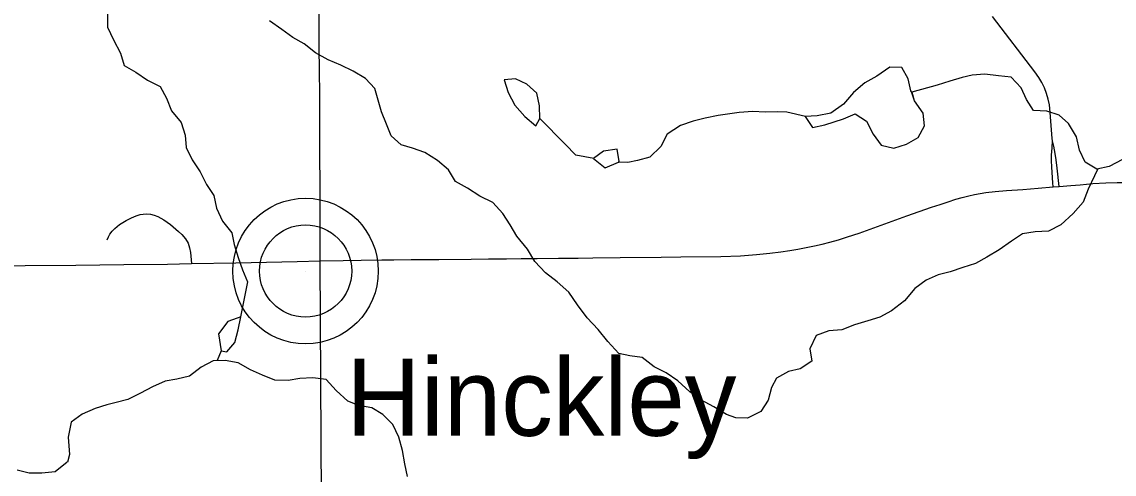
# Model space of a CAD drawing. Extents: x 0 to 34, y 0 to 22.
# Drawn here: x 7.598 to 8.157, y 19.07 to 19.301 of the extents above; entities that cross this region are included whole.
import ezdxf

# ---------------------------------------------------------------- set-up
doc = ezdxf.new("R2010")
doc.units = 0
for name, color, linetype in [('GM_X_Minor_Lake', 7, 'Continuous'), ('GM_X_Minor_River', 7, 'Continuous'), ('GM_X_State_Route', 7, 'Continuous'), ('GM_X_Township_Road', 7, 'Continuous'), ('GM_X_Unincorporated', 7, 'Continuous'), ('GM_X_Unincorporated_Location', 7, 'Continuous'), ('GM_X_Unincorporated_Text', 7, 'Continuous')]:
    doc.layers.add(name, color=color, linetype=linetype)

msp = doc.modelspace()

# ---------------------------------------------------------------- linework, layer by layer
at = {"layer": 'GM_X_Minor_Lake'}
for points in [[(8.05358, 19.26548), (8.05317, 19.26607), (8.05183, 19.27215), (8.04859, 19.27804), (8.0425, 19.27823), (8.03585, 19.27365), (8.02976, 19.27022), (8.02387, 19.26527), (8.01874, 19.25918), (8.01228, 19.25461), (8.00524, 19.25327), (7.99916, 19.25288), (8.00297, 19.24737)], [(7.86351, 19.25191), (7.86331, 19.25842), (7.86197, 19.26488), (7.85682, 19.26944), (7.85092, 19.27228), (7.84522, 19.27171), (7.84732, 19.26524)], [(7.86351, 19.25195), (7.86331, 19.25842), (7.86197, 19.26488), (7.85682, 19.26944), (7.85092, 19.27228), (7.84522, 19.27171), (7.84732, 19.26524)], [(7.84732, 19.26524), (7.85056, 19.25878), (7.85571, 19.25289), (7.86142, 19.24815), (7.86351, 19.25191)], [(7.84732, 19.26524), (7.85056, 19.25878), (7.85571, 19.25289), (7.86142, 19.24815), (7.86351, 19.2519)], [(8.00297, 19.24737), (8.00925, 19.24871), (8.01875, 19.25177), (8.02465, 19.25424), (8.03055, 19.25064), (8.03399, 19.24399), (8.03799, 19.23829), (8.04446, 19.23677), (8.05093, 19.23887), (8.05701, 19.2423), (8.06023, 19.2482), (8.05946, 19.25467), (8.05508, 19.26094), (8.05358, 19.26548)], [(8.00297, 19.24737), (8.00925, 19.24871), (8.01875, 19.25177), (8.02465, 19.25424), (8.03055, 19.25064), (8.03399, 19.24399), (8.03799, 19.23829), (8.04446, 19.23677), (8.05093, 19.23887), (8.05701, 19.2423), (8.06023, 19.2482), (8.05946, 19.25467), (8.05508, 19.26094), (8.05381, 19.26526)], [(7.90367, 19.22956), (7.90406, 19.22994), (7.90291, 19.23622), (7.89607, 19.23526), (7.89094, 19.23145), (7.89261, 19.2301)], [(7.90364, 19.22953), (7.90406, 19.22994), (7.90291, 19.23622), (7.89607, 19.23526), (7.89094, 19.23145), (7.89261, 19.2301)], [(7.89252, 19.23018), (7.89684, 19.2267), (7.90367, 19.22955)], [(7.89261, 19.2301), (7.89684, 19.2267), (7.90367, 19.22956)], [(7.71051, 19.15061), (7.7086, 19.14983), (7.70385, 19.14812), (7.6991, 19.14183), (7.70041, 19.13319)], [(7.71051, 19.1506), (7.7086, 19.14983), (7.70385, 19.14812), (7.6991, 19.14183), (7.70041, 19.13319)], [(7.70039, 19.13319), (7.7033, 19.13271), (7.70748, 19.13747), (7.70918, 19.14394), (7.7105, 19.1506)], [(7.70041, 19.13319), (7.7033, 19.13271), (7.70748, 19.13747), (7.70918, 19.14394), (7.71051, 19.1506)]]:
    msp.add_lwpolyline(points, dxfattribs=at)
at = {"layer": 'GM_X_Minor_River'}
for points in [[(7.64235, 19.31234), (7.64237, 19.29865), (7.64542, 19.29218), (7.64886, 19.28534), (7.65077, 19.27907), (7.65686, 19.27565), (7.66276, 19.27148), (7.66924, 19.26825), (7.67248, 19.26236), (7.67496, 19.2559), (7.67992, 19.24982), (7.68202, 19.24336), (7.6826, 19.23708), (7.68565, 19.23081), (7.68966, 19.22473), (7.6929, 19.21827), (7.69672, 19.21257), (7.69806, 19.20611), (7.70111, 19.19945), (7.70588, 19.19357), (7.70703, 19.18748), (7.70913, 19.18083), (7.71142, 19.17456), (7.7139, 19.16847), (7.71027, 19.15051)], [(8.14885, 19.22617), (8.14722, 19.22264), (8.14399, 19.21579), (8.14134, 19.20913), (8.13621, 19.20342), (8.12994, 19.19752), (8.12367, 19.19428), (8.11682, 19.19408), (8.11035, 19.19293), (8.10465, 19.18931), (8.09838, 19.18474), (8.0921, 19.18112), (8.08621, 19.17788), (8.07975, 19.17578), (8.07328, 19.17349), (8.06719, 19.17196), (8.06111, 19.16929), (8.05522, 19.1651), (8.0499, 19.15881), (8.04325, 19.15367), (8.03736, 19.15043), (8.03127, 19.14852), (8.02442, 19.14642), (8.01796, 19.14394), (8.0113, 19.14336), (8.00484, 19.14107), (8.00161, 19.13422), (8.00257, 19.12795), (7.99668, 19.12395), (7.9906, 19.12261), (7.98451, 19.11918), (7.98186, 19.11442), (7.98015, 19.10796), (7.97655, 19.10225), (7.9697, 19.09881), (7.96361, 19.099), (7.95885, 19.1007), (7.95238, 19.1045), (7.94572, 19.1081), (7.94019, 19.11228), (7.9341, 19.11779), (7.928, 19.12196), (7.92191, 19.125), (7.91582, 19.12974), (7.90954, 19.13069), (7.90383, 19.13182), (7.8983, 19.1379), (7.89335, 19.14417), (7.88763, 19.15006), (7.88267, 19.15671), (7.87829, 19.16317), (7.87238, 19.16848), (7.86629, 19.17304), (7.86095, 19.17893), (7.85714, 19.1852), (7.85161, 19.19185), (7.84818, 19.19755), (7.84455, 19.20344), (7.83941, 19.20895), (7.83275, 19.21217), (7.82646, 19.21635), (7.82037, 19.21976), (7.81674, 19.22565), (7.81103, 19.2304), (7.80456, 19.23457), (7.79827, 19.23685), (7.79256, 19.23855), (7.78742, 19.24311), (7.78494, 19.249), (7.78246, 19.25527), (7.78074, 19.26136), (7.77901, 19.26725), (7.77425, 19.27238), (7.76797, 19.27617), (7.76168, 19.27921), (7.75521, 19.28186), (7.74874, 19.28547), (7.74283, 19.29002), (7.73712, 19.29325), (7.73141, 19.29743), (7.72512, 19.30179)], [(8.16147, 19.23102), (8.15463, 19.2274), (8.14835, 19.22606), (8.14245, 19.22967), (8.1394, 19.23575), (8.13787, 19.24259), (8.13386, 19.24944), (8.1291, 19.25361), (8.12282, 19.2557), (8.11597, 19.25607), (8.11234, 19.26158), (8.10967, 19.26766), (8.10453, 19.27298), (8.09806, 19.27373), (8.09102, 19.27467), (8.08455, 19.27409), (8.07941, 19.27295), (8.07314, 19.27104), (8.06667, 19.26894), (8.05369, 19.26537)], [(7.99936, 19.25294), (7.98983, 19.25515), (7.98508, 19.25534), (7.97861, 19.25514), (7.97233, 19.25551), (7.96548, 19.25493), (7.95939, 19.25416), (7.95464, 19.2534), (7.94798, 19.25206), (7.94189, 19.25053), (7.93543, 19.24843), (7.92859, 19.24385), (7.92536, 19.23758), (7.91966, 19.23224), (7.91339, 19.23053), (7.90844, 19.22938), (7.90368, 19.22956)], [(7.89097, 19.23145), (7.8818, 19.23315), (7.87647, 19.23885), (7.86345, 19.25187)], [(7.70042, 19.1332), (7.69833, 19.12823)], [(7.79567, 19.06893), (7.79433, 19.0754), (7.79317, 19.08224), (7.79126, 19.08908), (7.78821, 19.09555), (7.78306, 19.10067), (7.77754, 19.10409), (7.77088, 19.10522), (7.76517, 19.1075), (7.75926, 19.113), (7.75412, 19.11851), (7.74727, 19.11946), (7.74061, 19.11907), (7.73471, 19.11811), (7.72786, 19.11829), (7.72158, 19.12075), (7.71549, 19.12341), (7.70921, 19.12701), (7.70255, 19.12834), (7.69627, 19.12814), (7.69019, 19.1249), (7.68429, 19.12033), (7.67783, 19.1188), (7.67174, 19.11765), (7.66528, 19.11479), (7.65919, 19.11155), (7.65273, 19.10831), (7.64664, 19.10678), (7.64189, 19.10563), (7.63599, 19.10372), (7.62934, 19.10086), (7.62364, 19.09667), (7.62218, 19.08901), (7.6228, 19.08024), (7.62178, 19.07633)], [(7.59607, 19.07237), (7.60215, 19.07077), (7.60877, 19.07089), (7.61556, 19.07158), (7.62172, 19.07643)]]:
    msp.add_lwpolyline(points, dxfattribs=at)
at = {"layer": 'GM_X_State_Route'}
for p, q in [((8.12594, 19.21695), (8.12906, 19.21722)), ((7.75111, 19.17924), (7.75102, 19.20934)), ((7.75175, 19.04528), (7.75111, 19.17924))]:
    msp.add_line(p, q, dxfattribs=at)
for points in [[(7.75102, 19.20934), (7.75092, 19.24195), (7.75086, 19.26631), (7.7508, 19.27445), (7.7506, 19.29022), (7.75048, 19.29601), (7.75041, 19.31884), (7.75029, 19.33519), (7.75028, 19.33873)], [(7.75111, 19.17924), (7.76275, 19.17943), (7.77198, 19.17949), (7.78253, 19.17962), (7.78883, 19.17975), (7.79759, 19.17982), (7.80769, 19.17992), (7.81176, 19.17995), (7.82838, 19.1801), (7.83719, 19.18019), (7.84637, 19.18027), (7.85391, 19.18034), (7.862, 19.18042), (7.87292, 19.18052), (7.88308, 19.18061), (7.89052, 19.1807), (7.90447, 19.18087), (7.92548, 19.18112), (7.93562, 19.18121), (7.95607, 19.18149), (7.96602, 19.18178), (7.97429, 19.18242), (7.98109, 19.18306), (7.98663, 19.18376), (7.99133, 19.18445), (7.99548, 19.18517), (7.99967, 19.18598), (8.00388, 19.18686), (8.00781, 19.18776), (8.01173, 19.18874), (8.01614, 19.18999), (8.02086, 19.19141), (8.0267, 19.19336), (8.05112, 19.20214), (8.06384, 19.20659), (8.06814, 19.20801), (8.0723, 19.20939), (8.07618, 19.21066), (8.07948, 19.21161), (8.08293, 19.21246), (8.08584, 19.21307), (8.09157, 19.21403), (8.0964, 19.21467), (8.10206, 19.21511), (8.11046, 19.21573), (8.11832, 19.21631), (8.12594, 19.21695)], [(8.12906, 19.21722), (8.13501, 19.2177), (8.13988, 19.21811)], [(8.13988, 19.21811), (8.14622, 19.21865), (8.15292, 19.21902), (8.15876, 19.21924), (8.16323, 19.21929), (8.16774, 19.21924), (8.17162, 19.21913), (8.17519, 19.21892), (8.17917, 19.21859), (8.18128, 19.21841), (8.18339, 19.2182), (8.18432, 19.21809)], [(7.53322, 19.17643), (7.55792, 19.17658), (7.57836, 19.17671), (7.60015, 19.17677), (7.62609, 19.17695), (7.65062, 19.17724), (7.67305, 19.17756), (7.68517, 19.17782), (7.70801, 19.17819), (7.73932, 19.17887), (7.75111, 19.17924)]]:
    msp.add_lwpolyline(points, dxfattribs=at)
at = {"layer": 'GM_X_Township_Road'}
for points in [[(8.12573, 19.2406), (8.12555, 19.24166), (8.12448, 19.25495), (8.12406, 19.25899), (8.12353, 19.26181), (8.12268, 19.26473), (8.12162, 19.26765), (8.12029, 19.27031), (8.11869, 19.27286), (8.11667, 19.27576), (8.09492, 19.30404)], [(8.12594, 19.21695), (8.12581, 19.21902), (8.12534, 19.227), (8.12518, 19.2305), (8.12523, 19.23321), (8.12549, 19.23694), (8.12573, 19.2406)], [(8.12906, 19.21722), (8.12805, 19.22662), (8.12757, 19.23077), (8.12709, 19.23412), (8.1264, 19.23773), (8.12573, 19.2406)], [(7.64208, 19.1899), (7.64282, 19.19153), (7.6435, 19.19282), (7.64461, 19.1943), (7.64603, 19.19572), (7.64843, 19.1977), (7.65176, 19.19975), (7.65454, 19.2012), (7.65695, 19.20221), (7.65899, 19.20286), (7.66047, 19.2031), (7.66232, 19.20319), (7.66436, 19.20296), (7.66612, 19.20254), (7.66795, 19.20184), (7.67115, 19.20017), (7.67449, 19.19776), (7.67864, 19.19418), (7.68035, 19.1927), (7.68223, 19.1905), (7.68348, 19.18823), (7.68424, 19.18591), (7.68468, 19.1835), (7.68517, 19.17782)]]:
    msp.add_lwpolyline(points, dxfattribs=at)
at = {"layer": 'GM_X_Unincorporated'}
for radius in [0.0372, 0.02358]:
    msp.add_circle((7.74362, 19.17398), radius, dxfattribs=at)
at = {"layer": 'GM_X_Unincorporated_Location'}
msp.add_line((7.74362, 19.17398), (7.74362, 19.17398), dxfattribs=at)

# ---------------------------------------------------------------- texts
at = {"layer": 'GM_X_Unincorporated_Text'}
msp.add_text('Hinckley', height=0.039489, rotation=0, dxfattribs=at).set_placement((7.76444, 19.08977))

doc.saveas('drawing.dxf')
